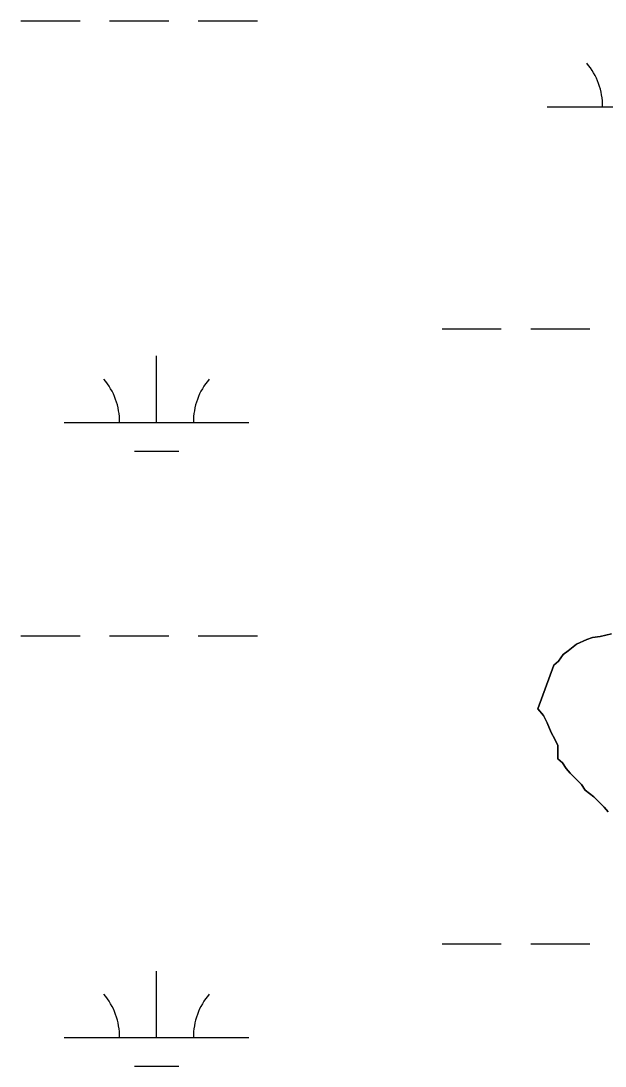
# Model space of a CAD drawing. Extents: x 3161564 to 3199464, y 849354 to 874788.
# Drawn here: x 3185353 to 3185669, y 857984 to 858549 of the extents above; entities that cross this region are included whole.
import ezdxf

# ---------------------------------------------------------------- set-up
doc = ezdxf.new("R2010")
doc.units = 0
for name, color, linetype in [('V-SITE-VEGE', 7, 'Continuous'), ('V-TOPO-SHOR', 7, 'Continuous'), ('V-WETL-SWMP', 7, 'Continuous')]:
    doc.layers.add(name, color=color, linetype=linetype)

msp = doc.modelspace()

# ---------------------------------------------------------------- linework, layer by layer
at = {"layer": 'V-SITE-VEGE'}
for points in [[(3185648.37, 858144.81), (3185646.31, 858147.89), (3185643.74, 858149.94), (3185643.73, 858157.12), (3185642.19, 858160.7), (3185640.13, 858164.29), (3185638.07, 858169.42), (3185636.01, 858173.52), (3185632.93, 858177.1), (3185641.62, 858200.71), (3185644.18, 858202.77), (3185646.74, 858206.36), (3185653.91, 858212.01), (3185659.55, 858214.59), (3185662.62, 858215.62), (3185666.73, 858216.14), (3185672.88, 858217.68)], [(3185670.97, 858121.25), (3185668.92, 858123.81), (3185663.26, 858129.45), (3185658.64, 858133.03), (3185656.59, 858136.11), (3185650.42, 858142.25), (3185648.37, 858144.81)]]:
    msp.add_lwpolyline(points, dxfattribs=at)
at = {"layer": 'V-TOPO-SHOR'}
for points in [[(3185672.88, 858217.68), (3185666.73, 858216.14), (3185662.62, 858215.62), (3185659.55, 858214.59), (3185653.91, 858212.01), (3185649.3, 858208.42), (3185646.74, 858206.36), (3185644.18, 858202.77), (3185641.62, 858200.71), (3185632.93, 858177.1)], [(3185632.93, 858177.1), (3185636.01, 858173.52), (3185638.07, 858169.42), (3185640.13, 858164.29), (3185642.19, 858160.7), (3185643.73, 858157.12), (3185643.74, 858153.01), (3185643.74, 858149.94), (3185646.31, 858147.89), (3185648.37, 858144.81), (3185650.42, 858142.25), (3185653.51, 858139.18), (3185656.59, 858136.11), (3185658.64, 858133.03), (3185663.26, 858129.45), (3185666.35, 858126.37), (3185668.91, 858123.81), (3185670.97, 858121.25)]]:
    msp.add_lwpolyline(points, dxfattribs=at)
at = {"layer": 'V-WETL-SWMP'}
for p, q in [((3185353.14, 858549.14), (3185385.14, 858549.14)), ((3185401.14, 858549.14), (3185433.14, 858549.14)), ((3185449.14, 858549.14), (3185481.14, 858549.14)), ((3185637.98, 858502.71), (3185737.98, 858502.71)), ((3185581.14, 858382.64), (3185613.14, 858382.64)), ((3185629.14, 858382.64), (3185661.14, 858382.64)), ((3185426.55, 858331.9), (3185426.55, 858367.9)), ((3185376.55, 858331.9), (3185476.55, 858331.9)), ((3185414.55, 858316.47), (3185438.55, 858316.47)), ((3185666.73, 858216.14), (3185672.88, 858217.68)), ((3185353.14, 858216.47), (3185385.14, 858216.47)), ((3185401.14, 858216.47), (3185433.14, 858216.47)), ((3185449.14, 858216.47), (3185481.14, 858216.47)), ((3185649.3, 858208.42), (3185653.91, 858212.01)), ((3185653.91, 858212.01), (3185659.55, 858214.59)), ((3185659.55, 858214.59), (3185662.62, 858215.62)), ((3185662.62, 858215.62), (3185666.73, 858216.14)), ((3185644.18, 858202.77), (3185646.74, 858206.36)), ((3185646.74, 858206.36), (3185649.3, 858208.42)), ((3185632.93, 858177.1), (3185641.62, 858200.71)), ((3185641.62, 858200.71), (3185644.18, 858202.77)), ((3185636.01, 858173.52), (3185632.93, 858177.1)), ((3185638.07, 858169.42), (3185636.01, 858173.52)), ((3185640.13, 858164.29), (3185638.07, 858169.42)), ((3185642.19, 858160.7), (3185640.13, 858164.29)), ((3185643.73, 858157.12), (3185642.19, 858160.7)), ((3185643.74, 858149.94), (3185643.73, 858157.12)), ((3185646.31, 858147.89), (3185643.74, 858149.94)), ((3185648.37, 858144.81), (3185646.31, 858147.89)), ((3185650.42, 858142.25), (3185648.37, 858144.81)), ((3185656.59, 858136.11), (3185650.42, 858142.25)), ((3185658.64, 858133.03), (3185656.59, 858136.11)), ((3185663.26, 858129.45), (3185658.64, 858133.03)), ((3185668.91, 858123.81), (3185663.26, 858129.45)), ((3185670.97, 858121.25), (3185668.91, 858123.81)), ((3185581.14, 858049.97), (3185613.14, 858049.97)), ((3185629.14, 858049.97), (3185661.14, 858049.97)), ((3185426.55, 857999.23), (3185426.55, 858035.23)), ((3185376.55, 857999.23), (3185476.55, 857999.23)), ((3185414.55, 857983.8), (3185438.55, 857983.8))]:
    msp.add_line(p, q, dxfattribs=at)
for centre, start, end in [((3185632.74, 858503.19), 359.2282, 40.7718), ((3185371.31, 858332.38), 359.2282, 40.7718), ((3185481.79, 858332.38), 139.2282, 180.7718), ((3185371.31, 857999.7), 359.2282, 40.7718), ((3185481.79, 857999.7), 139.2282, 180.7718)]:
    msp.add_arc(centre, 35.25, start, end, dxfattribs=at)

doc.saveas('drawing.dxf')
